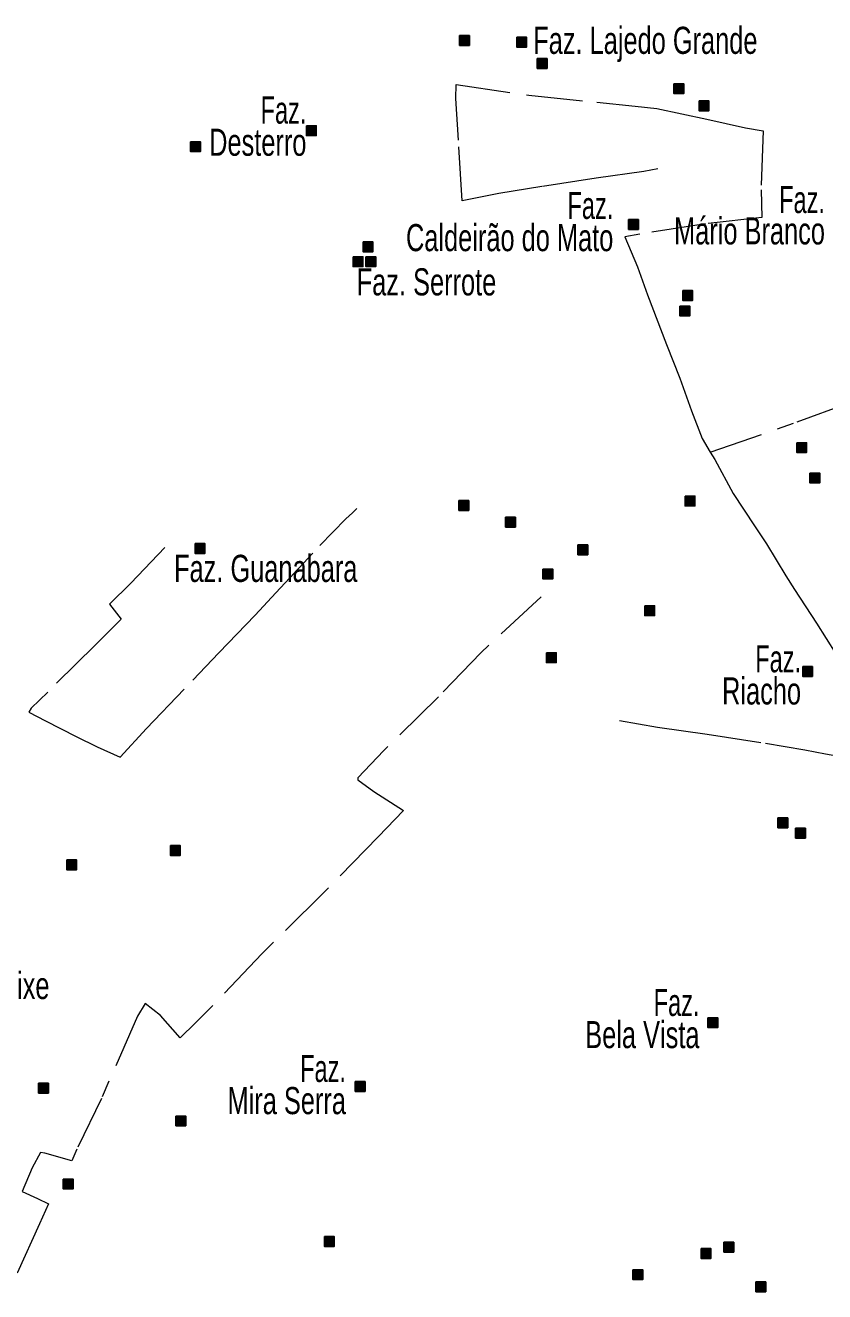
# Model space of a CAD drawing. Extents: x 445.6 to 500, y 8618.1 to 8673.4.
# Drawn here: x 485.21 to 489.93, y 8665.94 to 8673.41 of the extents above; entities that cross this region are included whole.
import ezdxf
from ezdxf.enums import TextEntityAlignment as Align

# ---------------------------------------------------------------- set-up
doc = ezdxf.new("R2010")
doc.units = 0
doc.header["$LTSCALE"] = 0.064
doc.linetypes.add('DOT_DASHED', pattern=[7.7, 5, -1.2, 0.3, -1.2])
doc.layers.add('2', color=7, linetype='Continuous', lineweight=25)
doc.layers.add('22', color=7, linetype='DOT_DASHED', lineweight=13)
doc.layers.add('61', color=7, linetype='Continuous')

msp = doc.modelspace()

# ---------------------------------------------------------------- hatches: boundary and pattern name
at = {"layer": '2'}
for points in [[(487.7737, 8673.3535), (487.8317, 8673.3535), (487.8317, 8673.2955), (487.7737, 8673.2955)], [(488.1113, 8673.3434), (488.1693, 8673.3434), (488.1693, 8673.2854), (488.1113, 8673.2854)], [(488.2329, 8673.2181), (488.2909, 8673.2181), (488.2909, 8673.1601), (488.2329, 8673.1601)], [(489.0392, 8673.0691), (489.0972, 8673.0691), (489.0972, 8673.0111), (489.0392, 8673.0111)], [(489.1878, 8672.9674), (489.2458, 8672.9674), (489.2458, 8672.9094), (489.1878, 8672.9094)], [(486.8703, 8672.8217), (486.9283, 8672.8217), (486.9283, 8672.7637), (486.8703, 8672.7637)], [(486.1862, 8672.7269), (486.2442, 8672.7269), (486.2442, 8672.6689), (486.1862, 8672.6689)], [(488.772, 8672.2674), (488.83, 8672.2674), (488.83, 8672.2094), (488.772, 8672.2094)], [(487.2047, 8672.1352), (487.2627, 8672.1352), (487.2627, 8672.0772), (487.2047, 8672.0772)], [(487.1457, 8672.0481), (487.2037, 8672.0481), (487.2037, 8671.9901), (487.1457, 8671.9901)], [(487.2208, 8672.0481), (487.2788, 8672.0481), (487.2788, 8671.9901), (487.2208, 8671.9901)], [(489.0917, 8671.8484), (489.1497, 8671.8484), (489.1497, 8671.7904), (489.0917, 8671.7904)], [(489.0748, 8671.7569), (489.1328, 8671.7569), (489.1328, 8671.6989), (489.0748, 8671.6989)], [(489.7639, 8670.9506), (489.8219, 8670.9506), (489.8219, 8670.8926), (489.7639, 8670.8926)], [(489.8416, 8670.771), (489.8996, 8670.771), (489.8996, 8670.713), (489.8416, 8670.713)], [(487.7696, 8670.6087), (487.8276, 8670.6087), (487.8276, 8670.5507), (487.7696, 8670.5507)], [(489.1052, 8670.6355), (489.1632, 8670.6355), (489.1632, 8670.5775), (489.1052, 8670.5775)], [(488.0456, 8670.5103), (488.1036, 8670.5103), (488.1036, 8670.4523), (488.0456, 8670.4523)], [(486.2124, 8670.3546), (486.2704, 8670.3546), (486.2704, 8670.2966), (486.2124, 8670.2966)], [(488.4721, 8670.3471), (488.5301, 8670.3471), (488.5301, 8670.2891), (488.4721, 8670.2891)], [(488.266, 8670.2048), (488.324, 8670.2048), (488.324, 8670.1468), (488.266, 8670.1468)], [(488.8669, 8669.9884), (488.9249, 8669.9884), (488.9249, 8669.9304), (488.8669, 8669.9304)], [(488.2868, 8669.7109), (488.3448, 8669.7109), (488.3448, 8669.6529), (488.2868, 8669.6529)], [(489.7992, 8669.6292), (489.8572, 8669.6292), (489.8572, 8669.5712), (489.7992, 8669.5712)], [(489.653, 8668.7354), (489.711, 8668.7354), (489.711, 8668.6774), (489.653, 8668.6774)], [(489.7577, 8668.6744), (489.8157, 8668.6744), (489.8157, 8668.6164), (489.7577, 8668.6164)], [(486.0668, 8668.5723), (486.1248, 8668.5723), (486.1248, 8668.5143), (486.0668, 8668.5143)], [(485.4554, 8668.4876), (485.5134, 8668.4876), (485.5134, 8668.4296), (485.4554, 8668.4296)], [(489.2402, 8667.5556), (489.2982, 8667.5556), (489.2982, 8667.4976), (489.2402, 8667.4976)], [(485.2888, 8667.1692), (485.3468, 8667.1692), (485.3468, 8667.1112), (485.2888, 8667.1112)], [(487.1584, 8667.1792), (487.2164, 8667.1792), (487.2164, 8667.1212), (487.1584, 8667.1212)], [(486.0995, 8666.9761), (486.1575, 8666.9761), (486.1575, 8666.9181), (486.0995, 8666.9181)], [(485.4341, 8666.6034), (485.4921, 8666.6034), (485.4921, 8666.5454), (485.4341, 8666.5454)], [(486.976, 8666.2644), (487.034, 8666.2644), (487.034, 8666.2064), (486.976, 8666.2064)], [(489.3348, 8666.2309), (489.3928, 8666.2309), (489.3928, 8666.1729), (489.3348, 8666.1729)], [(489.1997, 8666.1936), (489.2577, 8666.1936), (489.2577, 8666.1356), (489.1997, 8666.1356)], [(488.7968, 8666.0683), (488.8548, 8666.0683), (488.8548, 8666.0103), (488.7968, 8666.0103)], [(489.523, 8665.9972), (489.581, 8665.9972), (489.581, 8665.9392), (489.523, 8665.9392)]]:
    msp.add_hatch(color=256, dxfattribs=at).paths.add_polyline_path(points)

# ---------------------------------------------------------------- linework, layer by layer
for points in [[(487.7737, 8673.3535), (487.8317, 8673.3535), (487.8317, 8673.2955), (487.7737, 8673.2955)], [(488.1113, 8673.3434), (488.1693, 8673.3434), (488.1693, 8673.2854), (488.1113, 8673.2854)], [(488.2329, 8673.2181), (488.2909, 8673.2181), (488.2909, 8673.1601), (488.2329, 8673.1601)], [(489.0392, 8673.0691), (489.0972, 8673.0691), (489.0972, 8673.0111), (489.0392, 8673.0111)], [(489.1878, 8672.9674), (489.2458, 8672.9674), (489.2458, 8672.9094), (489.1878, 8672.9094)], [(486.8703, 8672.8217), (486.9283, 8672.8217), (486.9283, 8672.7637), (486.8703, 8672.7637)], [(486.1862, 8672.7269), (486.2442, 8672.7269), (486.2442, 8672.6689), (486.1862, 8672.6689)], [(488.772, 8672.2674), (488.83, 8672.2674), (488.83, 8672.2094), (488.772, 8672.2094)], [(487.2047, 8672.1352), (487.2627, 8672.1352), (487.2627, 8672.0772), (487.2047, 8672.0772)], [(487.1457, 8672.0481), (487.2037, 8672.0481), (487.2037, 8671.9901), (487.1457, 8671.9901)], [(487.2208, 8672.0481), (487.2788, 8672.0481), (487.2788, 8671.9901), (487.2208, 8671.9901)], [(489.0917, 8671.8484), (489.1497, 8671.8484), (489.1497, 8671.7904), (489.0917, 8671.7904)], [(489.0748, 8671.7569), (489.1328, 8671.7569), (489.1328, 8671.6989), (489.0748, 8671.6989)], [(489.7639, 8670.9506), (489.8219, 8670.9506), (489.8219, 8670.8926), (489.7639, 8670.8926)], [(489.8416, 8670.771), (489.8996, 8670.771), (489.8996, 8670.713), (489.8416, 8670.713)], [(487.7696, 8670.6087), (487.8276, 8670.6087), (487.8276, 8670.5507), (487.7696, 8670.5507)], [(489.1052, 8670.6355), (489.1632, 8670.6355), (489.1632, 8670.5775), (489.1052, 8670.5775)], [(488.0456, 8670.5103), (488.1036, 8670.5103), (488.1036, 8670.4523), (488.0456, 8670.4523)], [(486.2124, 8670.3546), (486.2704, 8670.3546), (486.2704, 8670.2966), (486.2124, 8670.2966)], [(488.4721, 8670.3471), (488.5301, 8670.3471), (488.5301, 8670.2891), (488.4721, 8670.2891)], [(488.266, 8670.2048), (488.324, 8670.2048), (488.324, 8670.1468), (488.266, 8670.1468)], [(488.8669, 8669.9884), (488.9249, 8669.9884), (488.9249, 8669.9304), (488.8669, 8669.9304)], [(488.2868, 8669.7109), (488.3448, 8669.7109), (488.3448, 8669.6529), (488.2868, 8669.6529)], [(489.7992, 8669.6292), (489.8572, 8669.6292), (489.8572, 8669.5712), (489.7992, 8669.5712)], [(489.653, 8668.7354), (489.711, 8668.7354), (489.711, 8668.6774), (489.653, 8668.6774)], [(489.7577, 8668.6744), (489.8157, 8668.6744), (489.8157, 8668.6164), (489.7577, 8668.6164)], [(486.0668, 8668.5723), (486.1248, 8668.5723), (486.1248, 8668.5143), (486.0668, 8668.5143)], [(485.4554, 8668.4876), (485.5134, 8668.4876), (485.5134, 8668.4296), (485.4554, 8668.4296)], [(489.2402, 8667.5556), (489.2982, 8667.5556), (489.2982, 8667.4976), (489.2402, 8667.4976)], [(485.2888, 8667.1692), (485.3468, 8667.1692), (485.3468, 8667.1112), (485.2888, 8667.1112)], [(487.1584, 8667.1792), (487.2164, 8667.1792), (487.2164, 8667.1212), (487.1584, 8667.1212)], [(486.0995, 8666.9761), (486.1575, 8666.9761), (486.1575, 8666.9181), (486.0995, 8666.9181)], [(485.4341, 8666.6034), (485.4921, 8666.6034), (485.4921, 8666.5454), (485.4341, 8666.5454)], [(486.976, 8666.2644), (487.034, 8666.2644), (487.034, 8666.2064), (486.976, 8666.2064)], [(489.3348, 8666.2309), (489.3928, 8666.2309), (489.3928, 8666.1729), (489.3348, 8666.1729)], [(489.1997, 8666.1936), (489.2577, 8666.1936), (489.2577, 8666.1356), (489.1997, 8666.1356)], [(488.7968, 8666.0683), (488.8548, 8666.0683), (488.8548, 8666.0103), (488.7968, 8666.0103)], [(489.523, 8665.9972), (489.581, 8665.9972), (489.581, 8665.9392), (489.523, 8665.9392)]]:
    msp.add_lwpolyline(points, close=True, dxfattribs=at)
at = {"layer": '22'}
for points in [[(488.9435, 8672.5673), (488.861, 8672.5521), (488.58, 8672.5124), (488.2592, 8672.4627), (488.0055, 8672.4205), (487.7891, 8672.3783), (487.7667, 8672.736), (487.7518, 8672.9819), (487.7543, 8673.0639), (488.1821, 8673.0018), (488.585, 8672.9595), (488.8113, 8672.9372), (488.9381, 8672.9223), (489.2341, 8672.8602), (489.4618, 8672.8082), (489.5663, 8672.7908), (489.5539, 8672.443), (489.5589, 8672.2804), (489.2256, 8672.2431), (488.8376, 8672.181), (488.7499, 8672.1652), (488.8245, 8671.9888), (488.8842, 8671.8224), (488.9961, 8671.5293), (489.0734, 8671.3317), (489.143, 8671.1379), (489.2052, 8670.9753), (489.2537, 8670.8947)], [(489.2537, 8670.8947), (489.7675, 8671.0726), (490.1478, 8671.2134), (490.4276, 8671.3201), (490.6569, 8671.406), (490.7637, 8671.4466), (490.8897, 8671.4893), (490.9602, 8671.3399), (491.0405, 8671.1539), (491.143, 8670.9107), (491.1964, 8670.7805), (491.2757, 8670.6019), (491.3141, 8670.5102), (491.4188, 8670.2562), (491.4637, 8670.1538), (491.5347, 8670.0073), (491.3787, 8669.8579), (491.2292, 8669.7192), (491.0383, 8669.5368), (490.8525, 8669.3683), (490.6595, 8669.1817), (490.6211, 8669.139), (490.5877, 8669.1079)], [(489.2537, 8670.8947), (489.2799, 8670.8511), (489.3893, 8670.6499), (489.5142, 8670.4598), (489.5863, 8670.353), (489.7007, 8670.1642), (489.7514, 8670.0832), (489.8807, 8669.8845), (489.9951, 8669.7032), (490.0846, 8669.5765), (490.1444, 8669.4684), (490.1792, 8669.4212), (490.2037, 8669.4004)], [(486.0343, 8670.3321), (485.8342, 8670.121), (485.7075, 8669.9965), (485.7761, 8669.9094), (485.6224, 8669.7559), (485.3432, 8669.4787), (485.2456, 8669.3833), (485.2311, 8669.3605), (485.3287, 8669.3086), (485.5114, 8669.2153), (485.6346, 8669.1561), (485.7696, 8669.0939), (485.9254, 8669.264), (486.2, 8669.5495), (486.3537, 8669.7092), (486.5676, 8669.9332), (486.6901, 8670.0639), (486.9482, 8670.3433), (487.1019, 8670.501), (487.1414, 8670.5362), (487.1668, 8670.5612)], [(488.2547, 8670.0404), (487.8989, 8669.7097), (487.6493, 8669.4511), (487.3272, 8669.1344), (487.1743, 8668.9724), (487.1743, 8668.9599), (487.2679, 8668.8914), (487.4426, 8668.7792), (487.2928, 8668.6234), (486.974, 8668.2969), (486.6059, 8667.9324), (486.3117, 8667.6222), (486.215, 8667.5256), (486.1245, 8667.4384), (486.0091, 8667.5692), (485.9187, 8667.6409), (485.8719, 8667.5661), (485.6597, 8667.0801), (485.5155, 8666.7794), (485.4843, 8666.7108), (485.3252, 8666.7576), (485.3002, 8666.7607), (485.2503, 8666.6703), (485.1911, 8666.5301), (485.2815, 8666.4896), (485.347, 8666.4585), (485.294, 8666.3401), (485.1406, 8665.9984)], [(488.717, 8669.3102), (488.9421, 8669.2714), (489.2358, 8669.2292), (489.5807, 8669.1759), (489.8121, 8669.1381), (489.9345, 8669.1136), (490.0349, 8669.0955)]]:
    msp.add_lwpolyline(points, dxfattribs=at)

# ---------------------------------------------------------------- texts
at = {"layer": '61', "width": 0.7}
for s, p in [('Faz. Lajedo Grande', (488.2086, 8673.2455)), ('Faz. Serrote', (487.1667, 8671.8197)), ('Faz. Guanabara', (486.0885, 8670.1286)), ('Rio do  Peixe', (484.4623, 8667.6664))]:
    msp.add_text(s, height=0.16, dxfattribs=at).set_placement(p)
at = {"layer": '61'}
for s, width, p in [('Faz.', 0.65, (486.8699, 8672.834)), ('Desterro', 0.7, (486.8699, 8672.644)), ('Faz.', 0.65, (489.9308, 8672.3057)), ('Faz.', 0.65, (488.6815, 8672.271)), ('Mário Branco', 0.7, (489.9308, 8672.1207)), ('Caldeirão do Mato', 0.7, (488.6815, 8672.081)), ('Faz.', 0.65, (489.7897, 8669.5952)), ('Riacho', 0.7, (489.7897, 8669.4052)), ('Faz.', 0.65, (489.1902, 8667.5667)), ('Bela Vista', 0.7, (489.1902, 8667.3767)), ('Faz.', 0.65, (487.1031, 8667.177)), ('Mira Serra', 0.7, (487.1031, 8666.987))]:
    msp.add_text(s, height=0.16, dxfattribs=dict(at, width=width)).set_placement(p, align=Align.RIGHT)

doc.saveas('drawing.dxf')
